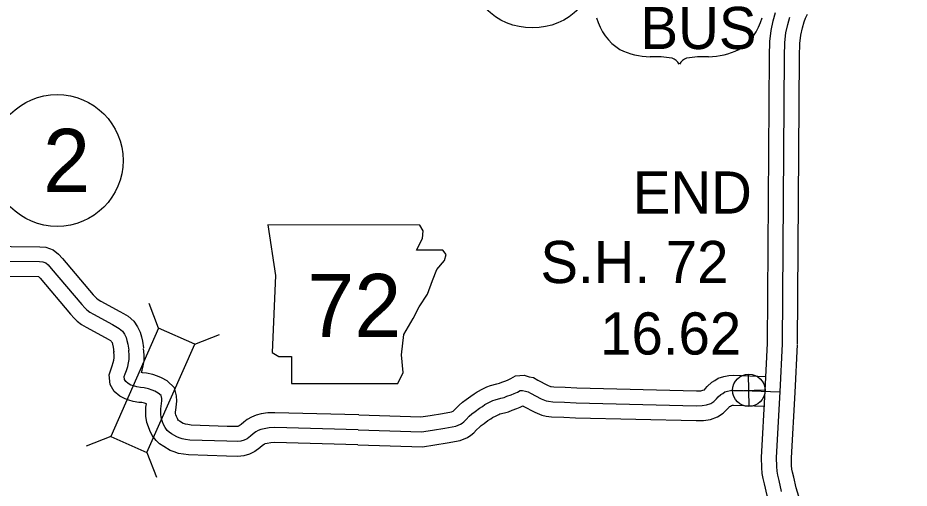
# Model space of a CAD drawing. Extents: x 31699 to 244310, y -8841 to 11474.
# Drawn here: x 131243 to 131839, y 1211 to 1525 of the extents above; entities that cross this region are included whole.
import ezdxf

# ---------------------------------------------------------------- set-up
doc = ezdxf.new("R2010")
doc.units = 0
for name, color, linetype in [('B_Logo', 7, 'Continuous'), ('G-ANNO-TEXT', 7, 'Continuous'), ('Level 21', 7, 'Continuous'), ('R_Border Notes', 7, 'Continuous'), ('R_XS_EARTHWORK_STAGE1', 7, 'Continuous'), ('R_XS_EARTHWORK_STAGE2', 7, 'Continuous'), ('S_AREA_CALC', 7, 'Continuous'), ('S_WALL_ANNOT', 7, 'Continuous')]:
    doc.layers.add(name, color=color, linetype=linetype)

msp = doc.modelspace()

# ---------------------------------------------------------------- linework, layer by layer
for centre, radius, start, end in [((131665.22, 1534.7), 36.66, 195.10743, 237.13119), ((131704.91, 1534.7), 36.66, 302.86881, 344.89257), ((131665.9, 1546.24), 47.07, 244.07708, 269.57785), ((131704.23, 1546.24), 47.07, 270.42215, 295.92292), ((131666.99, 1412.96), 86.22, 81.19416, 90.95387), ((131677.77, 1490.27), 8.26, 28.03422, 72.98637), ((131692.36, 1490.27), 8.26, 107.01363, 151.96578), ((131703.14, 1412.96), 86.22, 89.04613, 98.80584)]:
    msp.add_arc(centre, radius, start, end)
at = {"layer": 'B_Logo'}
for points in [[(131754.02, 1307.36), (131755.34, 1499.59), (131755.56, 1508.6), (131756.27, 1515.14), (131757.53, 1520.76), (131758.8, 1525.58)], [(131188.03, 1363.51), (131192.5, 1362.94), (131200.16, 1362.78), (131257.77, 1362.24), (131259.97, 1362.12), (131261.91, 1361.39), (131263.51, 1360.07), (131265.66, 1357.68), (131286.12, 1333.64), (131288.06, 1331.38), (131289.4, 1330.12), (131291.41, 1328.6), (131293.88, 1327.14), (131306.51, 1320.34), (131308.72, 1319.02), (131311.06, 1317.63), (131313.27, 1315.71), (131314.61, 1313.71), (131315.62, 1311.65), (131316.17, 1309.58), (131316.78, 1307.12), (131317.34, 1303.18)], [(131752.35, 1275.35), (131754.02, 1307.36)], [(131470.68, 1249.89), (131414.84, 1251.34), (131411.18, 1251.25), (131407.79, 1250.64), (131405.53, 1250.17), (131403.74, 1249.42), (131402.15, 1248.48), (131400.49, 1247.21), (131398.63, 1245.67), (131396.38, 1243.93), (131394.39, 1242.99), (131392.19, 1242.31), (131389.8, 1242.03), (131382.88, 1242.21), (131358.2, 1243.04), (131355.34, 1243.5), (131353.01, 1243.82), (131351.14, 1244.48), (131349.48, 1245.14), (131346.01, 1247.13), (131344.34, 1248.26), (131343.14, 1249.45), (131341.6, 1251.45), (131340.66, 1253.38), (131339.93, 1255.31), (131339.19, 1257.3), (131338.71, 1259.97), (131338.7, 1262.17), (131338.83, 1263.97), (131339.54, 1269.31), (131339.4, 1270.91), (131338.92, 1272.71), (131337.12, 1274.43), (131334.85, 1275.63), (131333.05, 1276.42), (131330.66, 1277.21), (131327.73, 1277.93), (131325.33, 1278.12), (131322.74, 1278.58), (131320.54, 1279.24), (131318.81, 1279.83), (131317.01, 1280.76), (131315.4, 1282.08), (131314.6, 1283.41), (131314.39, 1285.41), (131315.05, 1287.28), (131315.84, 1289.62), (131316.69, 1292.29), (131317.22, 1294.56), (131317.61, 1296.83), (131317.73, 1299.56), (131317.34, 1303.18)], [(131470.68, 1249.89), (131512.97, 1248.61), (131520.15, 1249.65), (131528.46, 1251.04), (131535.85, 1252.29), (131538.83, 1253.64), (131539.96, 1254.38), (131541.09, 1255.32), (131542.61, 1256.86), (131544.72, 1258.94), (131546.51, 1260.49), (131548.7, 1262.1), (131551.55, 1264.25), (131553.54, 1265.53), (131555.26, 1266.75), (131558.38, 1268.3), (131560.57, 1269.38), (131562.16, 1269.99), (131565.82, 1271.01), (131568.01, 1271.56), (131569.94, 1272.3), (131572.86, 1273.32), (131574.79, 1274.2), (131576.98, 1275.15), (131578.7, 1276.09), (131580.37, 1276.24), (131582.37, 1275.65), (131584.03, 1275.33), (131585.64, 1274.4), (131592.72, 1270.64), (131596.12, 1269.26), (131597.79, 1268.94), (131600.52, 1268.56), (131608.45, 1268.4), (131616.24, 1267.92), (131696.35, 1266.01), (131700.28, 1266.03), (131703.27, 1266.58), (131706.06, 1267.53), (131708.12, 1268.88), (131709.91, 1270.63), (131711.03, 1271.97), (131712.75, 1273.58), (131714.01, 1274.25), (131715.4, 1275.2), (131717.33, 1275.81), (131719.32, 1276.22), (131721.25, 1276.3), (131752.22, 1275.29)], [(131753.39, 1208.66), (131751.68, 1216.05), (131750.93, 1219.51), (131750.37, 1222.25), (131750.09, 1225.38), (131749.92, 1231.32), (131752.35, 1275.35)]]:
    msp.add_lwpolyline(points, dxfattribs=at)
at = {"layer": 'G-ANNO-TEXT'}
msp.add_lwpolyline([(131410.32, 1386.77), (131415.4, 1352.94), (131413.14, 1301.62), (131417.65, 1298.8), (131426.11, 1298.8), (131426.11, 1280.76), (131497.17, 1280.76), (131500.55, 1288.09), (131499.42, 1299.93), (131501.12, 1313.46), (131507.32, 1324.18), (131511.27, 1332.07), (131516.91, 1340.53), (131520.29, 1349.55), (131523.11, 1356.89), (131528.18, 1363.09), (131529.31, 1367.04), (131527.06, 1369.86), (131509.57, 1369.86), (131513.52, 1377.75), (131514.09, 1382.83), (131511.75, 1386.72)], close=True, dxfattribs=at)
at = {"layer": 'Level 21'}
for p, q in [((131731.73, 1265.44), (131731.23, 1287.14)), ((131720.63, 1276.04), (131742.33, 1276.54))]:
    msp.add_line(p, q, dxfattribs=at)
msp.add_circle((131731.48, 1276.29), 10.85, dxfattribs=at)
at = {"layer": 'R_Border Notes'}
for centre in [(131586.88, 1562.35), (131269.6, 1429.82)]:
    msp.add_circle(centre, 44, dxfattribs=at)
at = {"layer": 'R_XS_EARTHWORK_STAGE1'}
for p, q in [((131337.33, 1317.81), (131330.96, 1334.22)), ((131361.49, 1307.16), (131377.9, 1313.53)), ((131305.39, 1245.34), (131288.98, 1238.97)), ((131329.54, 1234.69), (131335.91, 1218.28))]:
    msp.add_line(p, q, dxfattribs=at)
msp.add_lwpolyline([(131329.54, 1234.69), (131361.49, 1307.16), (131337.33, 1317.81), (131305.39, 1245.34)], close=True, dxfattribs=at)
at = {"layer": 'R_XS_EARTHWORK_STAGE2'}
for points in [[(131190.83, 1372.98), (131200.31, 1372.78), (131258.1, 1372.24), (131262.04, 1372.02), (131266.98, 1370.18), (131270.46, 1367.31), (131273.19, 1364.26), (131293.71, 1340.14), (131295.3, 1338.3), (131295.87, 1337.77), (131296.99, 1336.92), (131298.79, 1335.86), (131311.45, 1329.04), (131313.84, 1327.61), (131316.94, 1325.77), (131320.82, 1322.39), (131323.29, 1318.73), (131325.04, 1315.16), (131325.85, 1312.07), (131326.61, 1309.03), (131327.24, 1304.59)], [(131186.75, 1353.6), (131191.75, 1352.95), (131200.01, 1352.78), (131257.1, 1352.24), (131258.13, 1351.1), (131278.52, 1327.13), (131280.83, 1324.46), (131282.93, 1322.47), (131285.83, 1320.27), (131288.97, 1318.43), (131301.57, 1311.64), (131303.59, 1310.43), (131305.17, 1309.49), (131305.71, 1309.03), (131305.93, 1308.69), (131306.2, 1308.14), (131306.48, 1307.1), (131306.95, 1305.2), (131307.43, 1301.78)], [(131470.94, 1259.88), (131414.86, 1261.34), (131410.17, 1261.23), (131405.87, 1260.46), (131402.57, 1259.76), (131399.27, 1258.4), (131396.54, 1256.79), (131394.25, 1255.03), (131392.38, 1253.48), (131391.12, 1252.5), (131390.76, 1252.33), (131390.13, 1252.14), (131389.35, 1252.05), (131383.18, 1252.2), (131359.16, 1253.02), (131356.81, 1253.39), (131355.39, 1253.59), (131354.65, 1253.85), (131353.83, 1254.17), (131351.3, 1255.62), (131350.73, 1256.01), (131350.66, 1256.08), (131350.15, 1256.74), (131349.85, 1257.36), (131349.28, 1258.83), (131348.87, 1259.94), (131348.71, 1260.88), (131348.7, 1261.84), (131348.78, 1262.96), (131349.59, 1269.08), (131349.28, 1272.63), (131347.88, 1277.98), (131343.02, 1282.63), (131339.2, 1284.64), (131336.65, 1285.76), (131333.42, 1286.83), (131329.33, 1287.84), (131326.6, 1288.05), (131325.88, 1288.18), (131326.34, 1289.64), (131327.02, 1292.59), (131327.57, 1295.76), (131327.75, 1299.88), (131327.28, 1304.26)], [(131470.42, 1239.89), (131414.82, 1241.33), (131412.19, 1241.27), (131409.71, 1240.83), (131408.5, 1240.57), (131408.21, 1240.45), (131407.75, 1240.18), (131406.73, 1239.4), (131404.89, 1237.87), (131401.63, 1235.35), (131398.01, 1233.64), (131394.26, 1232.48), (131390.25, 1232.02), (131382.59, 1232.21), (131357.24, 1233.07), (131353.86, 1233.61), (131350.63, 1234.06), (131347.63, 1235.12), (131345.13, 1236.11), (131340.72, 1238.64), (131337.96, 1240.5), (131335.62, 1242.82), (131333.06, 1246.15), (131331.48, 1249.39), (131330.57, 1251.78), (131329.5, 1254.67), (131328.71, 1259.06), (131328.7, 1262.5), (131328.87, 1264.98), (131329.16, 1267.17), (131327.89, 1267.59), (131326.12, 1268.03), (131324.07, 1268.19), (131320.43, 1268.83), (131317.48, 1269.71), (131314.88, 1270.61), (131311.46, 1272.36), (131307.72, 1275.46), (131304.88, 1280.16), (131304.21, 1286.61), (131305.6, 1290.54), (131306.34, 1292.74), (131307.04, 1294.94), (131307.41, 1296.53), (131307.64, 1297.9), (131307.7, 1299.25), (131307.39, 1302.11)], [(131470.98, 1259.88), (131512.39, 1258.63), (131518.61, 1259.54), (131526.81, 1260.9), (131532.9, 1261.93), (131533.99, 1262.42), (131534.3, 1262.68), (131535.54, 1263.94), (131537.94, 1266.3), (131540.26, 1268.31), (131542.71, 1270.12), (131545.82, 1272.46), (131547.95, 1273.83), (131550.13, 1275.36), (131553.94, 1277.26), (131556.56, 1278.55), (131559.02, 1279.49), (131563.26, 1280.68), (131564.98, 1281.11), (131566.49, 1281.69), (131569.13, 1282.61), (131570.72, 1283.34), (131572.58, 1284.14), (131575.74, 1285.88), (131581.38, 1286.36), (131584.73, 1285.38), (131587.58, 1284.82), (131590.48, 1283.15), (131596.95, 1279.72), (131598.98, 1278.9), (131599.44, 1278.81), (131601.32, 1278.54), (131608.86, 1278.4), (131616.67, 1277.91), (131696.44, 1276.01), (131699.34, 1276.03), (131700.74, 1276.28), (131701.64, 1276.59), (131701.83, 1276.71), (131702.56, 1277.43), (131703.75, 1278.85), (131706.87, 1281.78), (131708.83, 1282.82), (131710.99, 1284.29), (131714.8, 1285.5), (131718.1, 1286.18), (131721.21, 1286.31), (131742.79, 1285.6)], [(131470.38, 1239.89), (131513.54, 1238.59), (131521.69, 1239.77), (131530.12, 1241.18), (131538.79, 1242.64), (131543.67, 1244.85), (131545.93, 1246.34), (131547.87, 1247.96), (131549.67, 1249.79), (131551.51, 1251.59), (131552.76, 1252.67), (131554.68, 1254.09), (131557.27, 1256.05), (131559.12, 1257.24), (131560.39, 1258.13), (131562.82, 1259.34), (131564.58, 1260.21), (131565.3, 1260.48), (131568.38, 1261.34), (131571.04, 1262.01), (131573.39, 1262.92), (131576.59, 1264.03), (131578.85, 1265.06), (131580.54, 1265.8), (131580.8, 1265.65), (131588.49, 1261.57), (131593.27, 1259.63), (131596.14, 1259.07), (131599.73, 1258.57), (131608.04, 1258.41), (131615.81, 1257.93), (131696.26, 1256.01), (131701.23, 1256.04), (131705.81, 1256.88), (131710.49, 1258.48), (131714.41, 1261.05), (131717.25, 1263.82), (131718.31, 1265.08), (131718.63, 1265.38), (131719.19, 1265.68), (131719.81, 1266.1), (131719.86, 1266.12), (131720.55, 1266.26), (131721.29, 1266.29), (131742.16, 1265.61)]]:
    msp.add_lwpolyline(points, dxfattribs=at)
at = {"layer": 'S_AREA_CALC'}
for points in [[(131744.02, 1307.43), (131745.34, 1499.75), (131745.57, 1509.26), (131746.39, 1516.78), (131747.81, 1523.13), (131749.26, 1528.64)], [(131744.02, 1307.43), (131745.34, 1499.75), (131745.57, 1509.26), (131746.39, 1516.78), (131747.81, 1523.13), (131749.26, 1528.64)], [(131764.02, 1307.29), (131765.34, 1499.44), (131765.54, 1507.93), (131766.15, 1513.5), (131767.25, 1518.39), (131768.33, 1522.51), (131769.26, 1524.94), (131770.68, 1527.55)], [(131742.37, 1275.88), (131744.04, 1307.88)], [(131762.34, 1274.83), (131764.01, 1306.84)], [(131813.39, 1098.98), (131766.18, 1162.44), (131764.08, 1165.33), (131761.47, 1168.56), (131758.59, 1173.08), (131754.3, 1180.29), (131750.82, 1187.22), (131747.75, 1193.41), (131745.77, 1199.15), (131743.72, 1206.11), (131741.92, 1213.86), (131741.14, 1217.46), (131740.47, 1220.8), (131740.1, 1224.78), (131739.91, 1231.45), (131742.37, 1275.91)], [(131838.56, 1098.66), (131782.29, 1174.28), (131779.96, 1177.5), (131777.73, 1180.25), (131775.63, 1183.56), (131771.85, 1189.91), (131768.71, 1196.15), (131766.24, 1201.14), (131764.83, 1205.24), (131763.07, 1211.2), (131761.44, 1218.24), (131760.71, 1221.57), (131760.28, 1223.69), (131760.07, 1225.98), (131759.92, 1231.18), (131762.34, 1274.8)]]:
    msp.add_lwpolyline(points, dxfattribs=at)

# ---------------------------------------------------------------- texts
msp.add_text('BUS', height=28.16).set_placement((131659.15, 1504.3))
at = {"layer": 'G-ANNO-TEXT'}
msp.add_text('72', height=42.24, dxfattribs=at).set_placement((131436.58, 1311.8))
at = {"layer": 'R_Border Notes'}
msp.add_text('2', height=42.24, dxfattribs=at).set_placement((131260.15, 1408.7))
at = {"layer": 'S_WALL_ANNOT'}
for s, p in [('END', (131654.01, 1394.34)), ('S.H. 72', (131592.28, 1347.93)), ('16.62', (131632.17, 1300.18))]:
    msp.add_text(s, height=28.16, dxfattribs=at).set_placement(p)

doc.saveas('drawing.dxf')
